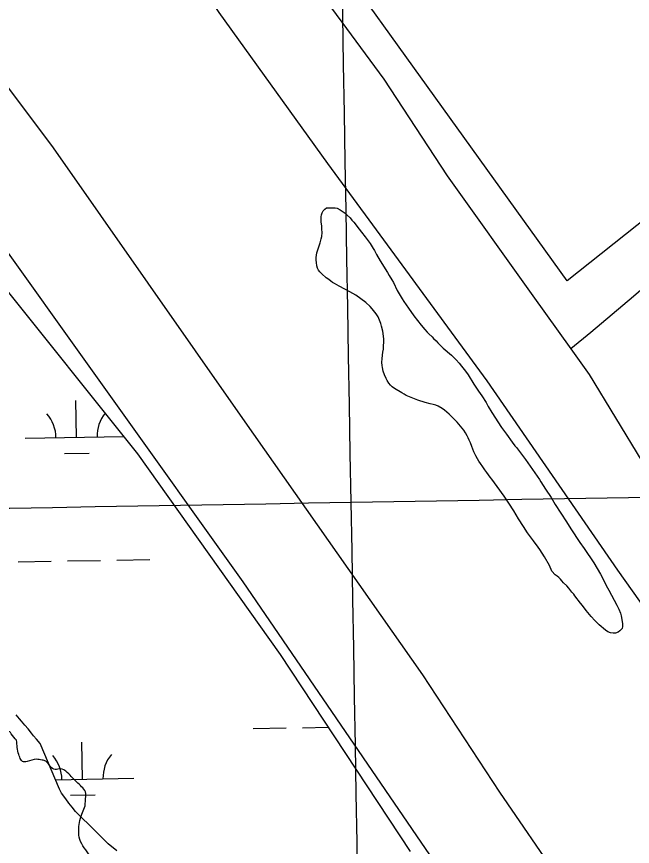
# Model space of a CAD drawing. Extents: x 3892998 to 3931244, y 278583 to 304547.
# Drawn here: x 3907463 to 3908062, y 289921 to 290729 of the extents above; entities that cross this region are included whole.
import ezdxf

# ---------------------------------------------------------------- set-up
doc = ezdxf.new("R2010")
doc.units = 0
for name, color, linetype in [('V-GRID-MAJR', 7, 'Continuous'), ('V-LEVE-TOET', 7, 'Continuous'), ('V-RIVR-EDGE', 7, 'Continuous'), ('V-SITE-OTLN', 7, 'Continuous'), ('V-SITE-VEGE', 7, 'Continuous'), ('V-TOPO-SHOR', 7, 'Continuous'), ('V-WETL-SWMP', 7, 'Continuous')]:
    doc.layers.add(name, color=color, linetype=linetype)

msp = doc.modelspace()

# ---------------------------------------------------------------- linework, layer by layer
at = {"layer": 'V-GRID-MAJR'}
for points in [[(3907892.17, 284199.19), (3907788.21, 290256.05), (3907684.19, 296315.99), (3907580.18, 302375.93), (3907580.12, 302379.02)], [(3897162.87, 290075.22), (3902475.55, 290165.25), (3907788.21, 290256.05), (3913100.86, 290347.62), (3918413.49, 290439.97), (3923726.11, 290533.09), (3929038.72, 290626.99)]]:
    msp.add_spline(points, degree=3, dxfattribs=at)
at = {"layer": 'V-LEVE-TOET'}
for points in [[(3903911.56, 295725.73), (3904198.09, 295270.63), (3904491.33, 294807.15), (3904587.73, 294677.42), (3904907.42, 294231.29), (3905132.3, 293925.84), (3905368.98, 293591.3), (3905590.98, 293279.04), (3905747.45, 293058.79), (3905954.85, 292772.93), (3906290.48, 292299), (3906464.24, 292049.54), (3906695.5, 291719.23), (3907051.32, 291222.9), (3907378.93, 290760.11), (3907498.12, 290601.07), (3907682.59, 290337.66), (3907857.73, 290088.18), (3907932.44, 289974), (3908050.01, 289802.62)], [(3907938.29, 289805.33), (3907683.14, 290178.72), (3907296.6, 290719.64), (3906886.29, 291310.51), (3906523.72, 291812.47), (3906225.55, 292234.81), (3905918.2, 292679.33), (3905648.09, 293061.26), (3905335.32, 293510.01), (3905010.27, 293963.12), (3904697.31, 294402.25), (3904331.96, 294902.89), (3904294.52, 294955.86), (3904205.46, 295108.81), (3903991.22, 295466.27), (3903853.44, 295662.1)]]:
    msp.add_lwpolyline(points, dxfattribs=at)
at = {"layer": 'V-RIVR-EDGE'}
for points in [[(3907462.67, 290024.39), (3907457.36, 290030.8), (3907455.94, 290032.58), (3907452.03, 290031.17), (3907450.95, 290025.84), (3907448.46, 290025.85), (3907446.33, 290026.21), (3907438.89, 290031.91), (3907436.07, 290041.51), (3907438.22, 290050.39), (3907437.53, 290056.78), (3907433.64, 290062.83), (3907428.67, 290067.46), (3907424.79, 290075.28), (3907419.47, 290079.56), (3907411.66, 290083.49), (3907403.86, 290089.54), (3907397.84, 290097.37), (3907393.24, 290102.36), (3907390.41, 290108.4), (3907394.33, 290114.43), (3907395.77, 290119.4), (3907395.78, 290122.6), (3907394.37, 290128.29), (3907394.03, 290135.75), (3907394.75, 290139.3), (3907396.17, 290139.29), (3907397.58, 290134.67), (3907400.06, 290129.69), (3907407.15, 290123.64), (3907417.08, 290117.57), (3907421.69, 290117.56), (3907431.28, 290117.54), (3907435.56, 290121.08), (3907434.5, 290123.57), (3907432.38, 290128.9), (3907428.83, 290131.75), (3907424.58, 290133.54), (3907415.35, 290139.6), (3907411.83, 290149.2), (3907410.06, 290151.69), (3907406.87, 290154.9), (3907396.92, 290155.99), (3907385.2, 290155.66), (3907381.3, 290157.09), (3907371.37, 290163.15), (3907368.89, 290168.13), (3907366.07, 290176.31), (3907362.53, 290179.16), (3907359.69, 290180.59), (3907358.99, 290184.5), (3907360.78, 290190.89), (3907365.76, 290195.14), (3907373.94, 290197.96), (3907376.79, 290201.15), (3907376.8, 290205.41), (3907375.39, 290208.96), (3907367.59, 290215.02), (3907364.76, 290219.29), (3907362.64, 290226.05), (3907361.24, 290234.57), (3907360.54, 290237.42), (3907358.41, 290240.27), (3907341.37, 290241.37), (3907339.23, 290240.31), (3907335.67, 290235.7), (3907333.88, 290231.09), (3907333.87, 290225.41), (3907338.46, 290216.87), (3907344.49, 290211.53), (3907352.65, 290209.38), (3907355.13, 290205.82), (3907353.7, 290201.56), (3907349.78, 290195.53), (3907344.8, 290194.48), (3907340.18, 290192), (3907335.9, 290184.91), (3907329.14, 290181.02), (3907320.25, 290178.55), (3907318.48, 290179.62), (3907318.49, 290181.4), (3907319.22, 290190.99), (3907318.51, 290192.77), (3907316.03, 290194.19), (3907298.98, 290193.52), (3907294.36, 290191.76), (3907290.8, 290191.77), (3907279.8, 290195.7), (3907274.49, 290201.75), (3907270.59, 290206.74), (3907265.99, 290210.66), (3907259.95, 290211.74), (3907249.3, 290212.47), (3907245.03, 290211.77), (3907245.37, 290204.31), (3907241.81, 290201.13), (3907239.32, 290200.42), (3907231.87, 290202.22), (3907223, 290206.5), (3907210.94, 290213.63)], [(3908024.42, 289228.4), (3908010.26, 289247.26), (3907997.87, 289266.83), (3907989.38, 289280.7), (3907982.66, 289290.31), (3907974.5, 289297.08), (3907964.59, 289311.67), (3907961.05, 289316.65), (3907961.07, 289321.98), (3907961.79, 289325.17), (3907955.42, 289337.26), (3907949.41, 289346.16), (3907941.25, 289353.99), (3907932.75, 289361.48), (3907925.67, 289372.15), (3907913.65, 289393.49), (3907912.96, 289404.15), (3907913.72, 289421.55), (3907913.4, 289437.54), (3907910.25, 289457.08), (3907909.55, 289461.7), (3907910.62, 289462.41), (3907915.95, 289463.11), (3907920.22, 289467), (3907920.24, 289472.69), (3907913.16, 289485.49), (3907905.71, 289489.06), (3907900.39, 289489.43), (3907892.21, 289486.25), (3907880.83, 289479.89), (3907878.34, 289480.61), (3907871.6, 289485.24), (3907869.48, 289488.8), (3907871.26, 289491.63), (3907874.47, 289493.76), (3907876.97, 289499.08), (3907876.62, 289504.05), (3907870.96, 289512.24), (3907867.06, 289516.51), (3907859.26, 289520.08), (3907845.41, 289521.18), (3907835.82, 289522.27), (3907828.01, 289526.55), (3907826.6, 289527.98), (3907825.56, 289538.99), (3907819.9, 289547.17), (3907802.53, 289564.27), (3907792.6, 289570.69), (3907788.36, 289577.44), (3907781.98, 289583.5), (3907775.6, 289591.33), (3907764.62, 289604.14), (3907759.32, 289614.46), (3907753.67, 289626.9), (3907750.13, 289632.24), (3907745.87, 289635.45), (3907740.9, 289636.17), (3907740.91, 289639.37), (3907741.64, 289645.05), (3907738.46, 289651.81), (3907732.44, 289659.99), (3907724.66, 289673.51), (3907714.03, 289685.61), (3907709.44, 289695.21), (3907709.1, 289702.32), (3907706.28, 289713.34), (3907702.03, 289716.19), (3907695.29, 289719.4), (3907691.04, 289724.03), (3907692.11, 289728.65), (3907692.13, 289735.04), (3907687.54, 289745.35), (3907682.95, 289756.73), (3907677.27, 289759.59), (3907672.31, 289764.93), (3907668.07, 289772.75), (3907668.8, 289783.41), (3907668.83, 289793.71), (3907666.73, 289805.08), (3907660, 289812.91), (3907655.75, 289820.03), (3907655.41, 289825), (3907655.42, 289831.04), (3907652.6, 289836.37), (3907642.33, 289848.83), (3907622.12, 289867), (3907608.31, 289881.95), (3907598.39, 289891.92), (3907593.41, 289892.64), (3907588.8, 289892.65), (3907586.66, 289889.82), (3907585.56, 289877.39), (3907583.07, 289873.84), (3907577.03, 289873.5), (3907564.96, 289875.31), (3907557.15, 289877.81), (3907552.54, 289882.44), (3907544.4, 289894.54), (3907532.73, 289913.75), (3907523.53, 289930.11), (3907523.2, 289938.28), (3907526.79, 289954.26), (3907529.29, 289960.65), (3907529.66, 289965.97), (3907530.03, 289972.72), (3907522.24, 289982.69), (3907511.96, 289993.01), (3907505.22, 289996.58), (3907500.25, 289995.88), (3907495.28, 289999.09), (3907491.03, 290004.08), (3907487.49, 290005.15), (3907481.8, 290005.88), (3907472.92, 290003.77), (3907468.3, 290003.78), (3907466.88, 290005.56), (3907464.76, 290010.54), (3907462.67, 290024.39)]]:
    msp.add_spline(points, degree=3, dxfattribs=at)
at = {"layer": 'V-SITE-OTLN'}
msp.add_lwpolyline([(3908482.39, 290856.19), (3907998.5, 290471.4), (3907634.28, 290978.47), (3908136.22, 291396.92), (3908518.97, 290887.95)], close=True, dxfattribs=at)
at = {"layer": 'V-SITE-VEGE'}
for points in [[(3907758.15, 290508.48), (3907759.08, 290512.32), (3907759.56, 290514.75), (3907759.9, 290518.61), (3907759.7, 290521.61), (3907759.59, 290524.72), (3907759.07, 290528.98), (3907759.12, 290531.56), (3907759.16, 290533.65), (3907759.38, 290535.82), (3907760.1, 290537.76), (3907761.09, 290539.7), (3907762.49, 290541.24), (3907764.32, 290542.41), (3907770.26, 290542.64), (3907772.49, 290542.51), (3907774.46, 290542.12), (3907777.44, 290540.69), (3907779.56, 290539.36), (3907781.26, 290538.12), (3907784.39, 290535.48), (3907787.09, 290532.76), (3907788.85, 290530.66), (3907790.7, 290528.56), (3907796.07, 290521.83), (3907798.33, 290518.87), (3907801.77, 290514.24), (3907806.54, 290507.7), (3907809.54, 290502.83), (3907810.79, 290500.91), (3907812.78, 290497.17), (3907816.35, 290490.91), (3907823.53, 290479.59), (3907825.27, 290476.63), (3907827.77, 290472.46), (3907829.27, 290469.85), (3907832.98, 290462.21), (3907837.72, 290453.95), (3907839.56, 290451.24), (3907844.16, 290444.79), (3907849.1, 290437.56), (3907856.31, 290428.3), (3907859.92, 290424.02), (3907862.28, 290421.48), (3907863.71, 290419.98), (3907866.92, 290417), (3907868.43, 290415.34), (3907870.88, 290413.05), (3907872.48, 290411.3), (3907877.62, 290406.04), (3907885.91, 290399), (3907890.38, 290394.7), (3907893.15, 290391.46), (3907895.67, 290388.32), (3907899.44, 290383.43), (3907901.95, 290379.94), (3907907.45, 290371.06), (3907912.04, 290364.09), (3907915.31, 290359.47), (3907919.48, 290352.94), (3907921.64, 290349.11), (3907925.14, 290343.45), (3907934.65, 290328.91), (3907939.34, 290322.19), (3907944.94, 290314.43), (3907947.62, 290310.94), (3907948.97, 290309.37), (3907957.68, 290297.76), (3907971.4, 290278.23), (3907972.64, 290276.05), (3907977.4, 290268.91), (3907982.74, 290260.55), (3907986.74, 290253.85), (3907997.76, 290237.12), (3908002.01, 290230.24), (3908010.86, 290216.92), (3908014.96, 290211.16), (3908024.4, 290197.04), (3908030.79, 290185.91), (3908037.67, 290172.71), (3908039.01, 290170.53), (3908046.71, 290156.02), (3908048.61, 290151.94), (3908050.17, 290147.96), (3908050.81, 290145.62), (3908051.9, 290140.01), (3908052.2, 290137.68), (3908052.24, 290135.27), (3908051.77, 290133.22), (3908049.66, 290130.85), (3908048, 290129.51), (3908045.32, 290128.7), (3908043.25, 290128.49), (3908040.68, 290128.97), (3908038.03, 290129.97), (3908035.83, 290131.47), (3908029.57, 290136.76), (3908025.35, 290140.97), (3908021.73, 290144.82), (3908016.86, 290150.59), (3908013.17, 290155.48)], [(3907983.55, 290189.08), (3907981.16, 290194.54), (3907976.26, 290202.98), (3907971.84, 290210.12), (3907970.17, 290212.47), (3907965.73, 290218.32), (3907959.95, 290226.35), (3907955.86, 290232.45), (3907950.94, 290240.02), (3907946.44, 290247.59), (3907941.78, 290255.08), (3907937.18, 290261.88), (3907930.4, 290271.38), (3907925.04, 290278.54), (3907923.53, 290280.37), (3907920.1, 290285.09), (3907918.34, 290287.53), (3907916.17, 290290.49), (3907914.08, 290293.72), (3907912.58, 290295.98), (3907911.24, 290298.16), (3907909.41, 290301.29), (3907908.5, 290303.11), (3907907.68, 290304.93), (3907906.7, 290307.53), (3907905.55, 290310.22), (3907904.24, 290313.77), (3907903.18, 290316.46), (3907902.1, 290318.63), (3907901.11, 290320.71), (3907899.53, 290323.41), (3907897.7, 290326.2), (3907896.27, 290328.03), (3907894.5, 290330.13), (3907892.99, 290331.88), (3907891.22, 290333.8), (3907889.04, 290336.08), (3907887.35, 290337.75), (3907885.49, 290339.68), (3907883.55, 290341.61), (3907881.19, 290343.72), (3907878.99, 290345.48), (3907876.7, 290347.25), (3907872.88, 290349.56), (3907870.74, 290350.37), (3907868.09, 290351.11), (3907865.1, 290351.86), (3907860.31, 290353.16), (3907853.22, 290355.36), (3907846.73, 290357.81), (3907841.79, 290360.06), (3907839.91, 290361.04), (3907837.45, 290362.47), (3907830.22, 290366.73), (3907828.2, 290368.41), (3907826.5, 290369.9), (3907824.82, 290371.91), (3907823.33, 290374.35), (3907822.25, 290376.35), (3907820.51, 290379.91), (3907819.46, 290383.54), (3907818.76, 290387), (3907818.46, 290389.15), (3907818.17, 290392.08), (3907818.34, 290396.03), (3907819.06, 290402.12), (3907819.55, 290405.12), (3907819.76, 290407.44), (3907820.12, 290412.51), (3907820.09, 290414.91), (3907818.9, 290422.61), (3907817.83, 290427.27), (3907817.02, 290430.07), (3907815.92, 290433.19), (3907814.35, 290436.47), (3907812.4, 290439.47), (3907808.73, 290444.23), (3907806.78, 290446.49), (3907802.39, 290450.52), (3907797.73, 290454.05), (3907792.64, 290457.5), (3907789.7, 290459.3), (3907786.87, 290460.71), (3907782.09, 290463.37), (3907776.49, 290466.26), (3907774.26, 290467.58), (3907772.14, 290468.75), (3907770.11, 290469.97), (3907768.43, 290471.27), (3907766.33, 290472.69), (3907763.96, 290474.51), (3907759.65, 290478.38), (3907757.88, 290480.16), (3907756.37, 290481.95), (3907755.43, 290483.96), (3907754.87, 290485.98), (3907754.33, 290489.31), (3907754.12, 290491.45), (3907754.26, 290494.18), (3907754.69, 290498.83), (3907758.15, 290508.48)], [(3908013.17, 290155.48), (3908011.5, 290157.83), (3908005.96, 290164.91), (3908004.71, 290166.65), (3908002.94, 290168.66), (3908000.09, 290172.33), (3907997.99, 290174.61), (3907994.95, 290177.68), (3907993.27, 290179.6), (3907991.84, 290181.09), (3907990.32, 290182.67), (3907988.54, 290184.25), (3907986.85, 290185.49), (3907983.55, 290189.08)]]:
    msp.add_lwpolyline(points, dxfattribs=at)
at = {"layer": 'V-TOPO-SHOR'}
for points in [[(3906603.07, 292232.26), (3906686.4, 292109.61), (3906807.42, 291943.34), (3906890.53, 291822.73), (3907002.11, 291666.79), (3907097.38, 291532.24), (3907204.08, 291386.04), (3907292.58, 291255.68), (3907372.77, 291140.96), (3907467.74, 291004.38), (3907565.38, 290874.34), (3907659.49, 290732.71), (3907765.16, 290585.52), (3907834.08, 290491.82), (3907920.3, 290374.19), (3908047.3, 290189.79), (3908148.75, 290046.74), (3908246.97, 289908.07), (3908339.93, 289772.04)], [(3907325.35, 291354.64), (3907325.76, 291349.8), (3907329.38, 291339.82), (3907331.6, 291336.47), (3907335.83, 291331.81), (3907343.05, 291324.04), (3907352.27, 291314.7), (3907363.2, 291301.52), (3907426.54, 291212.81), (3907489.5, 291130.98), (3907552.84, 291042.52), (3907594.71, 290987.03), (3907604.88, 290974.37), (3907608.5, 290968.53), (3907627.31, 290938.08), (3907671.53, 290872.89), (3907732.62, 290786.51), (3907820.02, 290667.58), (3907881.48, 290573.82), (3907964.85, 290457.01), (3908002.01, 290405.2), (3908019.78, 290380.41), (3908071, 290296.01)], [(3908545.32, 290867.89), (3908397.89, 290743.99), (3908210.29, 290583.37), (3908062.8, 290456.38), (3908021.51, 290421.23), (3908002.01, 290405.2)]]:
    msp.add_lwpolyline(points, dxfattribs=at)
at = {"layer": 'V-WETL-SWMP'}
for p, q in [((3907376.88, 290556.41), (3907580.42, 290303.16)), ((3907520.98, 290319.13), (3907520.36, 290355.12)), ((3907470.99, 290318.26), (3907566.94, 290319.92)), ((3907509.25, 290303.49), (3907533.25, 290303.91)), ((3907580.42, 290303.16), (3907719.2, 290107.78)), ((3907464.23, 290198.06), (3907496.22, 290198.61)), ((3907512.22, 290198.89), (3907544.21, 290199.44)), ((3907560.21, 290199.72), (3907592.21, 290200.27)), ((3907719.2, 290107.78), (3907845.66, 289916.13)), ((3907465.38, 290045.32), (3907462.19, 290049.08)), ((3907467.39, 290043.05), (3907465.38, 290045.32)), ((3907470.58, 290039.21), (3907467.39, 290043.05)), ((3907473.94, 290035.37), (3907470.58, 290039.21)), ((3907477.12, 290031.27), (3907473.94, 290035.37)), ((3907479.21, 290028.74), (3907477.12, 290031.27)), ((3907692.98, 290035.82), (3907724.97, 290036.37)), ((3907740.97, 290036.65), (3907765.85, 290037.08)), ((3907482.15, 290025.34), (3907479.21, 290028.74)), ((3907485.59, 290021.15), (3907482.15, 290025.34)), ((3907504.33, 289976.75), (3907485.59, 290021.15)), ((3907526.74, 289986.5), (3907526.12, 290022.5)), ((3907500.41, 289986.05), (3907576.73, 289987.37)), ((3907506.41, 289972.78), (3907504.33, 289976.75)), ((3907510.44, 289967.5), (3907506.41, 289972.78)), ((3907513.65, 289963.24), (3907510.44, 289967.5)), ((3907515.01, 289970.87), (3907539.01, 289971.28)), ((3907516.84, 289959.46), (3907513.65, 289963.24)), ((3907520.13, 289955.2), (3907516.84, 289959.46)), ((3907526.25, 289949.08), (3907520.13, 289955.2)), ((3907533.19, 289942.17), (3907526.25, 289949.08)), ((3907538.1, 289937.14), (3907533.19, 289942.17)), ((3907546.01, 289929.61), (3907538.1, 289937.14)), ((3907551.89, 289923.72), (3907546.01, 289929.61)), ((3907560.19, 289916.68), (3907551.89, 289923.72))]:
    msp.add_line(p, q, dxfattribs=at)
for centre, start, end in [((3907465.74, 290318.65), 0.21988, 41.76354), ((3907576.21, 290320.56), 141.27898, 181.76354), ((3907471.5, 289986.02), 0.21988, 41.76354), ((3907581.97, 289987.93), 140.21988, 181.76354)]:
    msp.add_arc(centre, 35.25, start, end, dxfattribs=at)

doc.saveas('drawing.dxf')
